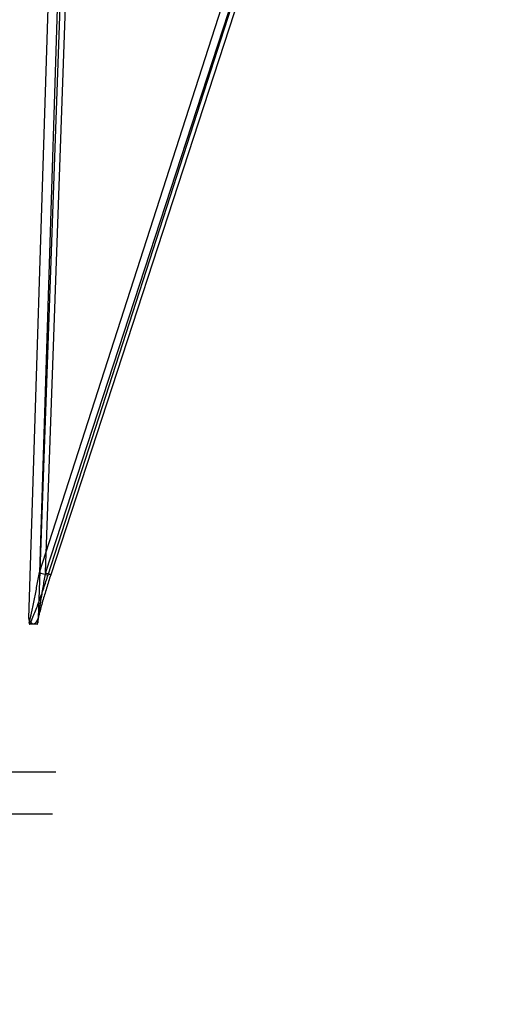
# Model space of a CAD drawing. Header units: millimetres. Extents: x 0 to 297, y 0 to 210.
# Tile 396 of 446: x 240.62 to 240.902, y 160.549 to 161.131. Entities that reach past the tile are written whole.
import ezdxf

# ---------------------------------------------------------------- set-up
doc = ezdxf.new("R2010")
doc.units = ezdxf.units.MM
doc.header["$LTSCALE"] = 16.335
doc.layers.get('0').update_dxf_attribs({"linetype": 'CONTINUOUS'})
doc.layers.add('AXES_REF', color=7, linetype='CONTINUOUS')
doc.layers.add('INTFCLR_144815', color=7, linetype='CONTINUOUS')

msp = doc.modelspace()

# ---------------------------------------------------------------- linework, layer by layer
at = {"color": 7, "linetype": 'Continuous'}
for centre, radius in [((241.41503, 154.41059), 8.72625), ((241.41503, 154.41059), 8.7255), ((241.41503, 154.41059), 8.66962), ((241.41503, 161.87879), 0.7695), ((241.41503, 161.87879), 0.7515)]:
    msp.add_circle(centre, radius, dxfattribs=at)
msp.add_arc((241.41503, 154.41059), 8.64, 278.277129, 261.722871, dxfattribs=at)
at = {"layer": 'AXES_REF', "color": 9, "linetype": 'Continuous'}
msp.add_arc((241.41503, 154.41059), 7.96006, 94.411812, 85.588188, dxfattribs=at)
at = {"layer": 'INTFCLR_144815', "color": 9, "linetype": 'Continuous'}
for p, q in [((240.63192, 160.80409), (240.75137, 161.17413)), ((240.75642, 161.17413), (240.63551, 160.80409)), ((240.63709, 160.80271), (240.75744, 161.17551)), ((240.76047, 161.17551), (240.63865, 160.80271)), ((240.62568, 160.77713), (240.63821, 161.1699)), ((240.64521, 161.1699), (240.63115, 160.77713)), ((240.64357, 161.16978), (240.63192, 160.80409)), ((240.63551, 160.80409), (240.6486, 161.16978)), ((240.63877, 160.80273), (240.63865, 160.80271))]:
    msp.add_line(p, q, dxfattribs=at)
at = {"layer": 'INTFCLR_144815', "color": 6, "linetype": 'Continuous'}
for p, q in [((240.62568, 160.77713), (240.62587, 160.77445)), ((240.62587, 160.77441), (240.62587, 160.77436)), ((240.62587, 160.77435), (240.62588, 160.77434)), ((240.62588, 160.77433), (240.62588, 160.77432)), ((240.62588, 160.77431), (240.62588, 160.7743)), ((240.62588, 160.77429), (240.62588, 160.77428)), ((240.62588, 160.77427), (240.62588, 160.77426)), ((240.63095, 160.7744), (240.63096, 160.77442)), ((240.63095, 160.77437), (240.63095, 160.77438)), ((240.63096, 160.77445), (240.63115, 160.77713)), ((240.63096, 160.77443), (240.63096, 160.77445)), ((240.63064, 160.77359), (240.62619, 160.77359)), ((240.64172, 160.68593), (240.61344, 160.68593)), ((239.45377, 160.66129), (240.63979, 160.66129))]:
    msp.add_line(p, q, dxfattribs=at)
for points in [[(240.62587, 160.77445), (240.62587, 160.77444), (240.62587, 160.77443), (240.62587, 160.77443), (240.62587, 160.77442)], [(240.62588, 160.77424), (240.62588, 160.77423), (240.62589, 160.77422)], [(240.62589, 160.77421), (240.62589, 160.77419), (240.62589, 160.77418), (240.62589, 160.77417), (240.62589, 160.77415), (240.62589, 160.77414), (240.6259, 160.77412), (240.6259, 160.77411), (240.6259, 160.77409), (240.6259, 160.77408), (240.62591, 160.77406), (240.62591, 160.77405), (240.62591, 160.77403), (240.62591, 160.77402), (240.62592, 160.774), (240.62592, 160.77398), (240.62592, 160.77397), (240.62593, 160.77395), (240.62593, 160.77393), (240.62594, 160.77392), (240.62594, 160.7739), (240.62595, 160.77388), (240.62595, 160.77387), (240.62596, 160.77385), (240.62596, 160.77383), (240.62597, 160.77382), (240.62597, 160.7738), (240.62598, 160.77378), (240.62599, 160.77377), (240.62599, 160.77375), (240.626, 160.77374), (240.62601, 160.77372), (240.62602, 160.77371), (240.62603, 160.7737), (240.62604, 160.77368), (240.62604, 160.77367), (240.62605, 160.77366), (240.62606, 160.77365), (240.62607, 160.77364), (240.62609, 160.77363), (240.6261, 160.77362), (240.62611, 160.77361), (240.62612, 160.7736), (240.62613, 160.7736), (240.62615, 160.77359), (240.62616, 160.77359), (240.62617, 160.77359), (240.62619, 160.77359)], [(240.63064, 160.77359), (240.63066, 160.77359), (240.63067, 160.77359), (240.63069, 160.7736), (240.6307, 160.7736), (240.63072, 160.77361), (240.63073, 160.77362), (240.63075, 160.77363), (240.63076, 160.77364), (240.63077, 160.77366), (240.63078, 160.77367), (240.63079, 160.77369), (240.63081, 160.7737), (240.63082, 160.77372), (240.63083, 160.77374), (240.63084, 160.77376), (240.63084, 160.77378), (240.63085, 160.7738), (240.63086, 160.77382), (240.63087, 160.77384), (240.63088, 160.77387), (240.63088, 160.77389), (240.63089, 160.77391), (240.6309, 160.77394), (240.6309, 160.77396), (240.63091, 160.77398), (240.63091, 160.77401), (240.63092, 160.77403), (240.63092, 160.77405), (240.63092, 160.77408), (240.63093, 160.7741), (240.63093, 160.77412), (240.63093, 160.77415), (240.63094, 160.77417), (240.63094, 160.77419), (240.63094, 160.77421), (240.63094, 160.77423), (240.63094, 160.77425), (240.63095, 160.77427), (240.63095, 160.77429), (240.63095, 160.77431), (240.63095, 160.77433), (240.63095, 160.77435)]]:
    msp.add_lwpolyline(points, dxfattribs=at)
at = {"layer": 'INTFCLR_144815', "color": 9, "linetype": 'Continuous'}
for points, knots in [([(240.62587, 160.77445), (240.62618, 160.77537), (240.62655, 160.77691), (240.62706, 160.77907), (240.6276, 160.78153), (240.62826, 160.78468), (240.62928, 160.7898), (240.63051, 160.79628), (240.63146, 160.80148), (240.63192, 160.80409)], [0, 0, 0, 0, 0.09658, 0.156913, 0.219155, 0.346402, 0.476097, 0.737371, 1, 1, 1, 1]), ([(240.63551, 160.80409), (240.63504, 160.80148), (240.63435, 160.79758), (240.63347, 160.79237), (240.63283, 160.78851), (240.63223, 160.78469), (240.63177, 160.78155), (240.63143, 160.77909), (240.63116, 160.77694), (240.63098, 160.7754), (240.63096, 160.77445)], [0, 0, 0, 0, 0.264974, 0.396856, 0.527497, 0.656487, 0.783244, 0.84538, 0.905174, 1, 1, 1, 1]), ([(240.63192, 160.80409), (240.63245, 160.80391), (240.63352, 160.80356), (240.63502, 160.80312), (240.63621, 160.80284), (240.63686, 160.8027), (240.63709, 160.80271)], [0, 0, 0, 0, 0.313844, 0.631054, 0.874511, 1, 1, 1, 1]), ([(240.63551, 160.80409), (240.63599, 160.80392), (240.63675, 160.80366), (240.63767, 160.8033), (240.63828, 160.80305), (240.63856, 160.80289), (240.63879, 160.80278), (240.63877, 160.80273)], [0, 0, 0, 0, 0.435565, 0.668374, 0.848691, 0.959901, 1, 1, 1, 1]), ([(240.62619, 160.77359), (240.62695, 160.77493), (240.62782, 160.77696), (240.62917, 160.78024), (240.63039, 160.78338), (240.63227, 160.78848), (240.63453, 160.79492), (240.63625, 160.80011), (240.63709, 160.80271)], [0, 0, 0, 0, 0.148676, 0.212372, 0.341856, 0.473191, 0.736522, 1, 1, 1, 1]), ([(240.63865, 160.80271), (240.63781, 160.80012), (240.63657, 160.79623), (240.635, 160.79105), (240.63387, 160.78721), (240.63281, 160.78341), (240.63199, 160.78027), (240.6314, 160.77782), (240.63096, 160.77581), (240.6307, 160.7744), (240.63064, 160.77359)], [0, 0, 0, 0, 0.270374, 0.4046, 0.537306, 0.668034, 0.79611, 0.858695, 0.918736, 1, 1, 1, 1])]:
    msp.add_open_spline(points, degree=3, knots=knots, dxfattribs=at)
at = {"layer": 'INTFCLR_144815', "color": 7, "linetype": 'Continuous'}
for points, knots in [([(240.62841, 160.77359), (240.62802, 160.77359), (240.62705, 160.77424), (240.62632, 160.7756), (240.62586, 160.77667), (240.62568, 160.77713)], [0, 0, 0, 0, 0.25156, 0.67982, 1, 1, 1, 1]), ([(240.62841, 160.77359), (240.62802, 160.77359), (240.62705, 160.77424), (240.62632, 160.7756), (240.62586, 160.77667), (240.62568, 160.77713)], [0, 0, 0, 0, 0.251516, 0.679783, 1, 1, 1, 1]), ([(240.63115, 160.77713), (240.63097, 160.77667), (240.63062, 160.77585), (240.62991, 160.77455), (240.62907, 160.77358), (240.62841, 160.77359)], [0, 0, 0, 0, 0.323059, 0.573169, 1, 1, 1, 1])]:
    msp.add_open_spline(points, degree=3, knots=knots, dxfattribs=at)

doc.saveas('drawing.dxf')
